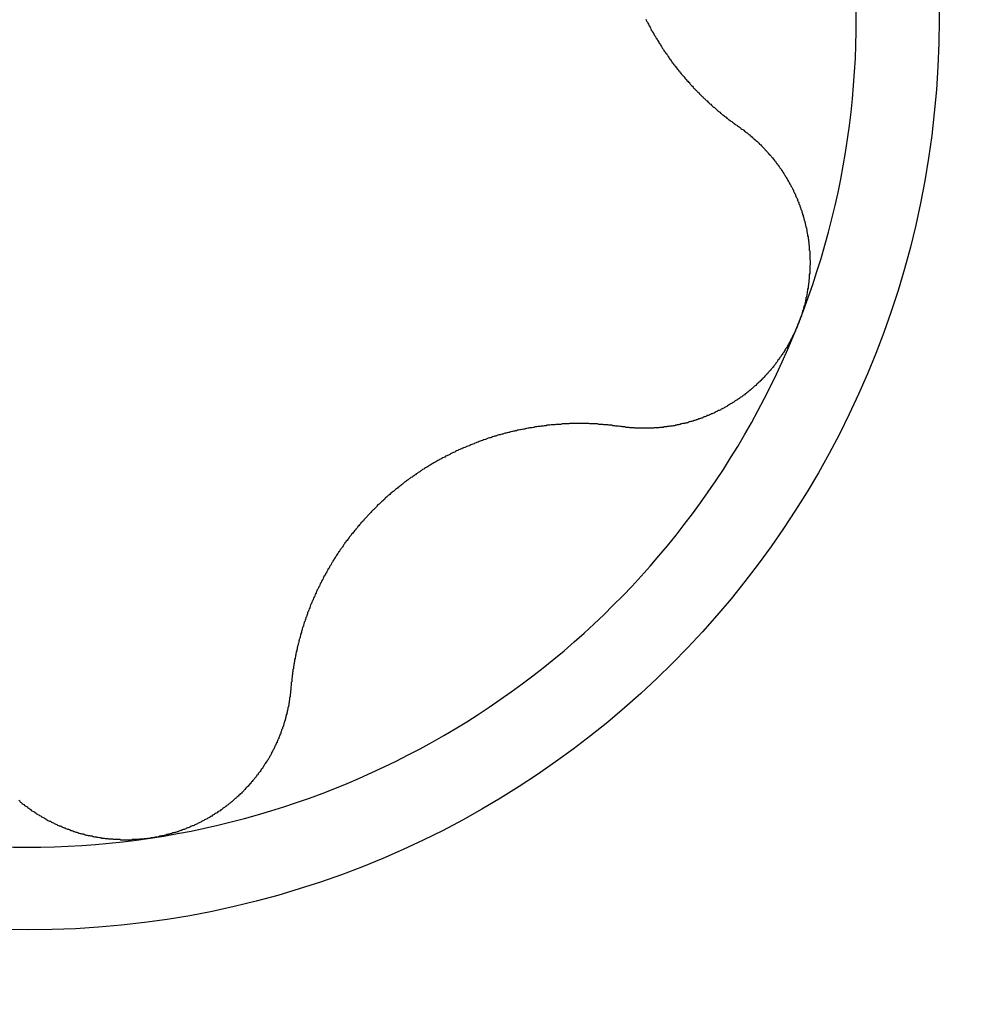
# Model space of a CAD drawing. Extents: x 1107 to 4046, y 937 to 3355.
# Tile 322 of 656: x 1458.19 to 1460.45, y 2567.36 to 2569.71. Entities that reach past the tile are written whole.
import ezdxf

# ---------------------------------------------------------------- set-up
doc = ezdxf.new("R2010")
doc.units = 0
doc.layers.add('KF_VIDA_L___C_RIGHT', color=7, linetype='CONTINUOUS')

# ---------------------------------------------------------------- blocks, each defined once
blk = doc.blocks.new('KF_VIDA_L___C_RIGHT')
at = {"layer": 'KF_VIDA_L___C_RIGHT'}
for points in [[(-127.027, 880.501, 0), (-127.026, 880.499, 0), (-127.025, 880.496, 0), (-127.023, 880.494, 0), (-127.022, 880.492, 0), (-127.021, 880.489, 0), (-127.02, 880.487, 0), (-127.019, 880.485, 0), (-127.017, 880.482, 0), (-127.016, 880.48, 0), (-127.015, 880.478, 0), (-127.014, 880.475, 0), (-127.012, 880.473, 0), (-127.011, 880.471, 0), (-127.01, 880.469, 0), (-127.008, 880.466, 0), (-127.007, 880.464, 0), (-127.006, 880.462, 0), (-127.004, 880.46, 0), (-127.003, 880.457, 0), (-127.002, 880.455, 0), (-127, 880.453, 0), (-126.999, 880.451, 0), (-126.998, 880.449, 0), (-126.996, 880.446, 0), (-126.995, 880.444, 0), (-126.994, 880.442, 0), (-126.992, 880.44, 0), (-126.991, 880.438, 0), (-126.99, 880.436, 0), (-126.988, 880.433, 0), (-126.987, 880.431, 0), (-126.985, 880.429, 0), (-126.984, 880.427, 0), (-126.983, 880.425, 0), (-126.981, 880.423, 0), (-126.98, 880.421, 0), (-126.978, 880.419, 0), (-126.977, 880.417, 0), (-126.975, 880.415, 0), (-126.974, 880.412, 0), (-126.972, 880.41, 0), (-126.971, 880.408, 0), (-126.97, 880.406, 0), (-126.968, 880.404, 0), (-126.967, 880.402, 0), (-126.965, 880.4, 0), (-126.964, 880.398, 0), (-126.962, 880.396, 0), (-126.961, 880.394, 0), (-126.959, 880.392, 0), (-126.958, 880.39, 0), (-126.956, 880.388, 0), (-126.955, 880.386, 0), (-126.953, 880.385, 0), (-126.952, 880.383, 0), (-126.95, 880.381, 0), (-126.949, 880.379, 0), (-126.947, 880.377, 0), (-126.946, 880.375, 0), (-126.944, 880.373, 0), (-126.943, 880.371, 0), (-126.941, 880.369, 0), (-126.939, 880.367, 0), (-126.938, 880.366, 0), (-126.936, 880.364, 0), (-126.935, 880.362, 0), (-126.933, 880.36, 0), (-126.932, 880.358, 0), (-126.93, 880.357, 0), (-126.929, 880.355, 0), (-126.927, 880.353, 0), (-126.925, 880.351, 0), (-126.924, 880.35, 0), (-126.922, 880.348, 0), (-126.921, 880.346, 0), (-126.919, 880.344, 0), (-126.918, 880.343, 0), (-126.916, 880.341, 0), (-126.914, 880.339, 0), (-126.913, 880.337, 0), (-126.911, 880.336, 0), (-126.91, 880.334, 0), (-126.908, 880.332, 0), (-126.906, 880.331, 0), (-126.905, 880.329, 0), (-126.903, 880.327, 0), (-126.901, 880.326, 0), (-126.9, 880.324, 0), (-126.898, 880.322, 0), (-126.896, 880.321, 0), (-126.895, 880.319, 0), (-126.893, 880.317, 0), (-126.891, 880.316, 0), (-126.89, 880.314, 0), (-126.888, 880.312, 0), (-126.886, 880.311, 0), (-126.884, 880.309, 0), (-126.883, 880.307, 0), (-126.881, 880.306, 0), (-126.879, 880.304, 0), (-126.877, 880.302, 0), (-126.876, 880.301, 0), (-126.874, 880.299, 0), (-126.872, 880.298, 0), (-126.87, 880.296, 0), (-126.869, 880.294, 0), (-126.867, 880.293, 0), (-126.865, 880.291, 0), (-126.863, 880.29, 0), (-126.861, 880.288, 0), (-126.86, 880.287, 0), (-126.858, 880.285, 0), (-126.856, 880.283, 0), (-126.854, 880.282, 0), (-126.852, 880.28, 0), (-126.85, 880.279, 0), (-126.849, 880.277, 0), (-126.847, 880.276, 0), (-126.845, 880.274, 0), (-126.843, 880.273, 0), (-126.841, 880.271, 0), (-126.839, 880.27, 0), (-126.837, 880.268, 0), (-126.835, 880.267, 0), (-126.834, 880.265, 0), (-126.832, 880.264, 0), (-126.83, 880.262, 0), (-126.828, 880.261, 0), (-126.826, 880.259, 0), (-126.824, 880.258, 0), (-126.822, 880.257, 0), (-126.82, 880.255, 0), (-126.818, 880.254, 0), (-126.816, 880.252, 0), (-126.814, 880.251, 0), (-126.812, 880.249, 0), (-126.81, 880.248, 0), (-126.808, 880.247, 0), (-126.806, 880.245, 0), (-126.804, 880.244, 0)], [(-126.804, 880.244, 0), (-126.803, 880.243, 0), (-126.801, 880.242, 0), (-126.8, 880.24, 0), (-126.798, 880.239, 0), (-126.796, 880.238, 0), (-126.795, 880.237, 0), (-126.793, 880.236, 0), (-126.792, 880.234, 0), (-126.79, 880.233, 0), (-126.789, 880.232, 0), (-126.787, 880.231, 0), (-126.785, 880.23, 0), (-126.784, 880.228, 0), (-126.782, 880.227, 0), (-126.781, 880.226, 0), (-126.779, 880.225, 0), (-126.778, 880.223, 0), (-126.776, 880.222, 0), (-126.775, 880.221, 0), (-126.773, 880.219, 0), (-126.772, 880.218, 0), (-126.77, 880.217, 0), (-126.769, 880.216, 0), (-126.767, 880.214, 0), (-126.766, 880.213, 0), (-126.764, 880.212, 0), (-126.763, 880.21, 0), (-126.761, 880.209, 0), (-126.76, 880.208, 0), (-126.758, 880.206, 0), (-126.757, 880.205, 0), (-126.756, 880.203, 0), (-126.754, 880.202, 0), (-126.753, 880.201, 0), (-126.751, 880.199, 0), (-126.75, 880.198, 0), (-126.748, 880.196, 0), (-126.747, 880.195, 0), (-126.746, 880.194, 0), (-126.744, 880.192, 0), (-126.743, 880.191, 0), (-126.742, 880.189, 0), (-126.74, 880.188, 0), (-126.739, 880.186, 0), (-126.738, 880.185, 0), (-126.736, 880.183, 0), (-126.735, 880.182, 0), (-126.734, 880.18, 0), (-126.732, 880.179, 0), (-126.731, 880.177, 0), (-126.73, 880.176, 0), (-126.728, 880.174, 0), (-126.727, 880.173, 0), (-126.726, 880.171, 0), (-126.725, 880.17, 0), (-126.723, 880.168, 0), (-126.722, 880.167, 0), (-126.721, 880.165, 0), (-126.72, 880.164, 0), (-126.718, 880.162, 0), (-126.717, 880.16, 0), (-126.716, 880.159, 0), (-126.715, 880.157, 0), (-126.714, 880.156, 0), (-126.712, 880.154, 0), (-126.711, 880.152, 0), (-126.71, 880.151, 0), (-126.709, 880.149, 0), (-126.708, 880.148, 0), (-126.707, 880.146, 0), (-126.705, 880.144, 0), (-126.704, 880.143, 0), (-126.703, 880.141, 0), (-126.702, 880.14, 0), (-126.701, 880.138, 0), (-126.7, 880.136, 0), (-126.699, 880.135, 0), (-126.698, 880.133, 0), (-126.697, 880.131, 0), (-126.696, 880.13, 0), (-126.695, 880.128, 0), (-126.694, 880.126, 0), (-126.693, 880.125, 0), (-126.692, 880.123, 0), (-126.691, 880.121, 0), (-126.69, 880.12, 0), (-126.689, 880.118, 0), (-126.688, 880.116, 0), (-126.687, 880.114, 0), (-126.686, 880.113, 0), (-126.685, 880.111, 0), (-126.684, 880.109, 0), (-126.683, 880.107, 0), (-126.682, 880.106, 0), (-126.681, 880.104, 0), (-126.68, 880.102, 0), (-126.679, 880.1, 0), (-126.678, 880.099, 0), (-126.677, 880.097, 0), (-126.676, 880.095, 0), (-126.675, 880.093, 0), (-126.675, 880.091, 0), (-126.674, 880.089, 0), (-126.673, 880.088, 0), (-126.672, 880.086, 0), (-126.671, 880.084, 0), (-126.67, 880.082, 0), (-126.67, 880.08, 0), (-126.669, 880.078, 0), (-126.668, 880.076, 0), (-126.667, 880.075, 0), (-126.666, 880.073, 0), (-126.665, 880.071, 0), (-126.665, 880.069, 0), (-126.664, 880.067, 0), (-126.663, 880.065, 0), (-126.662, 880.063, 0), (-126.662, 880.061, 0), (-126.661, 880.059, 0), (-126.66, 880.057, 0), (-126.66, 880.055, 0), (-126.659, 880.053, 0), (-126.658, 880.051, 0), (-126.657, 880.049, 0), (-126.657, 880.047, 0), (-126.656, 880.045, 0), (-126.655, 880.043, 0), (-126.655, 880.041, 0), (-126.654, 880.039, 0), (-126.653, 880.037, 0), (-126.653, 880.035, 0), (-126.652, 880.033, 0), (-126.652, 880.031, 0), (-126.651, 880.029, 0), (-126.65, 880.027, 0), (-126.65, 880.025, 0), (-126.649, 880.023, 0), (-126.649, 880.021, 0), (-126.648, 880.019, 0), (-126.648, 880.017, 0), (-126.647, 880.015, 0), (-126.647, 880.013, 0), (-126.646, 880.011, 0), (-126.646, 880.009, 0), (-126.645, 880.007, 0), (-126.645, 880.005, 0), (-126.644, 880.003, 0), (-126.644, 880.001, 0), (-126.643, 879.999, 0), (-126.643, 879.996, 0), (-126.643, 879.994, 0), (-126.642, 879.992, 0), (-126.642, 879.99, 0), (-126.641, 879.988, 0), (-126.641, 879.986, 0), (-126.641, 879.984, 0), (-126.64, 879.982, 0), (-126.64, 879.98, 0), (-126.64, 879.978, 0), (-126.639, 879.975, 0), (-126.639, 879.973, 0), (-126.639, 879.971, 0), (-126.638, 879.969, 0), (-126.638, 879.967, 0), (-126.638, 879.965, 0), (-126.638, 879.963, 0), (-126.637, 879.961, 0), (-126.637, 879.958, 0), (-126.637, 879.956, 0), (-126.637, 879.954, 0), (-126.637, 879.952, 0), (-126.637, 879.95, 0), (-126.636, 879.948, 0), (-126.636, 879.946, 0), (-126.636, 879.943, 0), (-126.636, 879.941, 0), (-126.636, 879.939, 0), (-126.636, 879.937, 0), (-126.636, 879.935, 0), (-126.636, 879.933, 0), (-126.636, 879.93, 0), (-126.636, 879.928, 0), (-126.635, 879.926, 0), (-126.635, 879.924, 0), (-126.635, 879.922, 0), (-126.635, 879.92, 0), (-126.635, 879.917, 0), (-126.635, 879.915, 0), (-126.636, 879.913, 0), (-126.636, 879.911, 0), (-126.636, 879.909, 0), (-126.636, 879.907, 0), (-126.636, 879.904, 0), (-126.636, 879.902, 0), (-126.636, 879.9, 0), (-126.636, 879.898, 0), (-126.636, 879.896, 0), (-126.636, 879.894, 0), (-126.637, 879.892, 0), (-126.637, 879.889, 0), (-126.637, 879.887, 0), (-126.637, 879.885, 0), (-126.637, 879.883, 0), (-126.637, 879.881, 0), (-126.638, 879.879, 0), (-126.638, 879.876, 0), (-126.638, 879.874, 0), (-126.638, 879.872, 0), (-126.639, 879.87, 0), (-126.639, 879.868, 0), (-126.639, 879.866, 0), (-126.64, 879.864, 0), (-126.64, 879.861, 0), (-126.64, 879.859, 0), (-126.641, 879.857, 0), (-126.641, 879.855, 0), (-126.641, 879.853, 0), (-126.642, 879.851, 0), (-126.642, 879.849, 0), (-126.642, 879.847, 0), (-126.643, 879.844, 0), (-126.643, 879.842, 0), (-126.644, 879.84, 0), (-126.644, 879.838, 0), (-126.645, 879.836, 0), (-126.645, 879.834, 0), (-126.645, 879.832, 0), (-126.646, 879.83, 0), (-126.646, 879.828, 0), (-126.647, 879.825, 0), (-126.647, 879.823, 0), (-126.648, 879.821, 0), (-126.648, 879.819, 0), (-126.649, 879.817, 0), (-126.65, 879.815, 0), (-126.65, 879.813, 0), (-126.651, 879.811, 0), (-126.651, 879.809, 0), (-126.652, 879.807, 0), (-126.653, 879.805, 0), (-126.653, 879.803, 0), (-126.654, 879.801, 0), (-126.654, 879.799, 0), (-126.655, 879.797, 0), (-126.656, 879.795, 0), (-126.656, 879.793, 0), (-126.657, 879.791, 0), (-126.658, 879.789, 0), (-126.659, 879.787, 0), (-126.659, 879.785, 0), (-126.66, 879.783, 0), (-126.661, 879.781, 0), (-126.661, 879.779, 0), (-126.662, 879.777, 0), (-126.663, 879.775, 0)], [(-126.663, 879.775, 0), (-126.664, 879.773, 0), (-126.665, 879.771, 0), (-126.665, 879.769, 0), (-126.666, 879.767, 0), (-126.667, 879.765, 0), (-126.668, 879.763, 0), (-126.669, 879.761, 0), (-126.67, 879.759, 0), (-126.67, 879.757, 0), (-126.671, 879.755, 0), (-126.672, 879.753, 0), (-126.673, 879.751, 0), (-126.674, 879.75, 0), (-126.675, 879.748, 0), (-126.676, 879.746, 0), (-126.677, 879.744, 0), (-126.678, 879.742, 0), (-126.679, 879.74, 0), (-126.68, 879.738, 0), (-126.681, 879.736, 0), (-126.682, 879.734, 0), (-126.683, 879.732, 0), (-126.684, 879.73, 0), (-126.685, 879.729, 0), (-126.686, 879.727, 0), (-126.687, 879.725, 0), (-126.688, 879.723, 0), (-126.689, 879.721, 0), (-126.69, 879.719, 0), (-126.691, 879.717, 0), (-126.692, 879.716, 0), (-126.694, 879.714, 0), (-126.695, 879.712, 0), (-126.696, 879.71, 0), (-126.697, 879.708, 0), (-126.698, 879.706, 0), (-126.699, 879.705, 0), (-126.7, 879.703, 0), (-126.702, 879.701, 0), (-126.703, 879.699, 0), (-126.704, 879.697, 0), (-126.705, 879.696, 0), (-126.707, 879.694, 0), (-126.708, 879.692, 0), (-126.709, 879.69, 0), (-126.71, 879.689, 0), (-126.712, 879.687, 0), (-126.713, 879.685, 0), (-126.714, 879.683, 0), (-126.715, 879.682, 0), (-126.717, 879.68, 0), (-126.718, 879.678, 0), (-126.719, 879.676, 0), (-126.721, 879.675, 0), (-126.722, 879.673, 0), (-126.723, 879.671, 0), (-126.725, 879.67, 0), (-126.726, 879.668, 0), (-126.728, 879.666, 0), (-126.729, 879.665, 0), (-126.73, 879.663, 0), (-126.732, 879.661, 0), (-126.733, 879.66, 0), (-126.735, 879.658, 0), (-126.736, 879.657, 0), (-126.737, 879.655, 0), (-126.739, 879.653, 0), (-126.74, 879.652, 0), (-126.742, 879.65, 0), (-126.743, 879.649, 0), (-126.745, 879.647, 0), (-126.746, 879.645, 0), (-126.748, 879.644, 0), (-126.749, 879.642, 0), (-126.751, 879.641, 0), (-126.752, 879.639, 0), (-126.754, 879.638, 0), (-126.755, 879.636, 0), (-126.757, 879.635, 0), (-126.759, 879.633, 0), (-126.76, 879.632, 0), (-126.762, 879.63, 0), (-126.763, 879.629, 0), (-126.765, 879.627, 0), (-126.766, 879.626, 0), (-126.768, 879.625, 0), (-126.77, 879.623, 0), (-126.771, 879.622, 0), (-126.773, 879.62, 0), (-126.775, 879.619, 0), (-126.776, 879.617, 0), (-126.778, 879.616, 0), (-126.779, 879.615, 0), (-126.781, 879.613, 0), (-126.783, 879.612, 0), (-126.784, 879.611, 0), (-126.786, 879.609, 0), (-126.788, 879.608, 0), (-126.79, 879.607, 0), (-126.791, 879.605, 0), (-126.793, 879.604, 0), (-126.795, 879.603, 0), (-126.796, 879.602, 0), (-126.798, 879.6, 0), (-126.8, 879.599, 0), (-126.802, 879.598, 0), (-126.803, 879.597, 0), (-126.805, 879.595, 0), (-126.807, 879.594, 0), (-126.809, 879.593, 0), (-126.81, 879.592, 0), (-126.812, 879.591, 0), (-126.814, 879.59, 0), (-126.816, 879.588, 0), (-126.817, 879.587, 0), (-126.819, 879.586, 0), (-126.821, 879.585, 0), (-126.823, 879.584, 0), (-126.825, 879.583, 0), (-126.826, 879.582, 0), (-126.828, 879.581, 0), (-126.83, 879.58, 0), (-126.832, 879.578, 0), (-126.834, 879.577, 0), (-126.836, 879.576, 0), (-126.837, 879.575, 0), (-126.839, 879.574, 0), (-126.841, 879.573, 0), (-126.843, 879.572, 0), (-126.845, 879.571, 0), (-126.847, 879.57, 0), (-126.848, 879.569, 0), (-126.85, 879.568, 0), (-126.852, 879.567, 0), (-126.854, 879.567, 0), (-126.856, 879.566, 0), (-126.858, 879.565, 0), (-126.86, 879.564, 0), (-126.861, 879.563, 0), (-126.863, 879.562, 0), (-126.865, 879.561, 0), (-126.867, 879.56, 0), (-126.869, 879.559, 0), (-126.871, 879.559, 0), (-126.873, 879.558, 0), (-126.875, 879.557, 0), (-126.876, 879.556, 0), (-126.878, 879.555, 0), (-126.88, 879.555, 0), (-126.882, 879.554, 0), (-126.884, 879.553, 0), (-126.886, 879.552, 0), (-126.888, 879.552, 0), (-126.89, 879.551, 0), (-126.891, 879.55, 0), (-126.893, 879.549, 0), (-126.895, 879.549, 0), (-126.897, 879.548, 0), (-126.899, 879.547, 0), (-126.901, 879.547, 0), (-126.903, 879.546, 0), (-126.905, 879.545, 0), (-126.907, 879.545, 0), (-126.908, 879.544, 0), (-126.91, 879.543, 0), (-126.912, 879.543, 0), (-126.914, 879.542, 0), (-126.916, 879.542, 0), (-126.918, 879.541, 0), (-126.92, 879.541, 0), (-126.922, 879.54, 0), (-126.924, 879.54, 0), (-126.925, 879.539, 0), (-126.927, 879.538, 0), (-126.929, 879.538, 0), (-126.931, 879.537, 0), (-126.933, 879.537, 0), (-126.935, 879.536, 0), (-126.937, 879.536, 0), (-126.939, 879.536, 0), (-126.941, 879.535, 0), (-126.943, 879.535, 0), (-126.945, 879.534, 0), (-126.947, 879.534, 0), (-126.948, 879.533, 0), (-126.95, 879.533, 0), (-126.952, 879.533, 0), (-126.954, 879.532, 0), (-126.956, 879.532, 0), (-126.958, 879.531, 0), (-126.96, 879.531, 0), (-126.962, 879.531, 0), (-126.964, 879.53, 0), (-126.966, 879.53, 0), (-126.968, 879.53, 0), (-126.97, 879.53, 0), (-126.972, 879.529, 0), (-126.974, 879.529, 0), (-126.976, 879.529, 0), (-126.978, 879.528, 0), (-126.98, 879.528, 0), (-126.982, 879.528, 0), (-126.984, 879.528, 0), (-126.986, 879.527, 0), (-126.988, 879.527, 0), (-126.99, 879.527, 0), (-126.992, 879.527, 0), (-126.994, 879.527, 0), (-126.996, 879.526, 0), (-126.998, 879.526, 0), (-127, 879.526, 0), (-127.002, 879.526, 0), (-127.003, 879.526, 0), (-127.005, 879.526, 0), (-127.007, 879.526, 0), (-127.009, 879.525, 0), (-127.011, 879.525, 0), (-127.013, 879.525, 0), (-127.015, 879.525, 0), (-127.017, 879.525, 0), (-127.019, 879.525, 0), (-127.021, 879.525, 0), (-127.023, 879.525, 0), (-127.025, 879.525, 0), (-127.027, 879.525, 0), (-127.029, 879.525, 0), (-127.031, 879.525, 0), (-127.033, 879.525, 0), (-127.035, 879.525, 0), (-127.037, 879.525, 0), (-127.039, 879.525, 0), (-127.041, 879.525, 0), (-127.043, 879.525, 0), (-127.045, 879.525, 0), (-127.047, 879.525, 0), (-127.049, 879.525, 0), (-127.051, 879.525, 0), (-127.053, 879.525, 0), (-127.055, 879.526, 0), (-127.057, 879.526, 0), (-127.059, 879.526, 0), (-127.061, 879.526, 0), (-127.063, 879.526, 0), (-127.065, 879.526, 0), (-127.067, 879.527, 0), (-127.069, 879.527, 0), (-127.071, 879.527, 0), (-127.073, 879.527, 0), (-127.075, 879.527, 0), (-127.077, 879.528, 0), (-127.079, 879.528, 0), (-127.081, 879.528, 0), (-127.083, 879.528, 0), (-127.085, 879.529, 0), (-127.087, 879.529, 0)], [(-127.087, 879.529, 0), (-127.089, 879.529, 0), (-127.092, 879.53, 0), (-127.094, 879.53, 0), (-127.096, 879.53, 0), (-127.099, 879.53, 0), (-127.101, 879.531, 0), (-127.103, 879.531, 0), (-127.106, 879.531, 0), (-127.108, 879.532, 0), (-127.111, 879.532, 0), (-127.113, 879.532, 0), (-127.115, 879.532, 0), (-127.118, 879.533, 0), (-127.12, 879.533, 0), (-127.123, 879.533, 0), (-127.125, 879.533, 0), (-127.127, 879.533, 0), (-127.13, 879.534, 0), (-127.132, 879.534, 0), (-127.135, 879.534, 0), (-127.137, 879.534, 0), (-127.139, 879.534, 0), (-127.142, 879.535, 0), (-127.144, 879.535, 0), (-127.147, 879.535, 0), (-127.149, 879.535, 0), (-127.151, 879.535, 0), (-127.154, 879.535, 0), (-127.156, 879.535, 0), (-127.159, 879.535, 0), (-127.161, 879.535, 0), (-127.163, 879.536, 0), (-127.166, 879.536, 0), (-127.168, 879.536, 0), (-127.171, 879.536, 0), (-127.173, 879.536, 0), (-127.175, 879.536, 0), (-127.178, 879.536, 0), (-127.18, 879.536, 0), (-127.183, 879.536, 0), (-127.185, 879.536, 0), (-127.187, 879.536, 0), (-127.19, 879.536, 0), (-127.192, 879.536, 0), (-127.194, 879.536, 0), (-127.197, 879.536, 0), (-127.199, 879.536, 0), (-127.202, 879.536, 0), (-127.204, 879.536, 0), (-127.206, 879.536, 0), (-127.209, 879.536, 0), (-127.211, 879.535, 0), (-127.213, 879.535, 0), (-127.216, 879.535, 0), (-127.218, 879.535, 0), (-127.22, 879.535, 0), (-127.223, 879.535, 0), (-127.225, 879.535, 0), (-127.227, 879.535, 0), (-127.23, 879.534, 0), (-127.232, 879.534, 0), (-127.235, 879.534, 0), (-127.237, 879.534, 0), (-127.239, 879.534, 0), (-127.242, 879.534, 0), (-127.244, 879.533, 0), (-127.246, 879.533, 0), (-127.249, 879.533, 0), (-127.251, 879.533, 0), (-127.253, 879.533, 0), (-127.256, 879.532, 0), (-127.258, 879.532, 0), (-127.26, 879.532, 0), (-127.263, 879.532, 0), (-127.265, 879.531, 0), (-127.267, 879.531, 0), (-127.27, 879.531, 0), (-127.272, 879.53, 0), (-127.275, 879.53, 0), (-127.277, 879.53, 0), (-127.279, 879.529, 0), (-127.282, 879.529, 0), (-127.284, 879.529, 0), (-127.287, 879.528, 0), (-127.289, 879.528, 0), (-127.291, 879.528, 0), (-127.294, 879.527, 0), (-127.296, 879.527, 0), (-127.299, 879.526, 0), (-127.301, 879.526, 0), (-127.304, 879.526, 0), (-127.306, 879.525, 0), (-127.308, 879.525, 0), (-127.311, 879.524, 0), (-127.313, 879.524, 0), (-127.316, 879.523, 0), (-127.318, 879.523, 0), (-127.321, 879.522, 0), (-127.323, 879.522, 0), (-127.326, 879.521, 0), (-127.328, 879.521, 0), (-127.331, 879.52, 0), (-127.333, 879.52, 0), (-127.336, 879.519, 0), (-127.338, 879.519, 0), (-127.34, 879.518, 0), (-127.343, 879.518, 0), (-127.345, 879.517, 0), (-127.348, 879.516, 0), (-127.35, 879.516, 0), (-127.353, 879.515, 0), (-127.355, 879.515, 0), (-127.358, 879.514, 0), (-127.36, 879.513, 0), (-127.363, 879.513, 0), (-127.365, 879.512, 0), (-127.368, 879.511, 0), (-127.37, 879.511, 0), (-127.373, 879.51, 0), (-127.375, 879.509, 0), (-127.378, 879.509, 0), (-127.38, 879.508, 0), (-127.383, 879.507, 0), (-127.385, 879.506, 0), (-127.388, 879.506, 0), (-127.39, 879.505, 0), (-127.393, 879.504, 0), (-127.395, 879.503, 0), (-127.398, 879.502, 0), (-127.4, 879.502, 0), (-127.403, 879.501, 0), (-127.405, 879.5, 0), (-127.408, 879.499, 0), (-127.41, 879.498, 0), (-127.413, 879.497, 0), (-127.415, 879.497, 0), (-127.417, 879.496, 0), (-127.42, 879.495, 0), (-127.422, 879.494, 0), (-127.425, 879.493, 0), (-127.427, 879.492, 0), (-127.43, 879.491, 0), (-127.432, 879.49, 0), (-127.435, 879.489, 0), (-127.437, 879.488, 0), (-127.44, 879.487, 0), (-127.442, 879.486, 0), (-127.445, 879.485, 0), (-127.447, 879.484, 0), (-127.449, 879.483, 0), (-127.452, 879.482, 0), (-127.454, 879.481, 0), (-127.457, 879.48, 0), (-127.459, 879.479, 0), (-127.462, 879.478, 0), (-127.464, 879.477, 0), (-127.466, 879.476, 0), (-127.469, 879.475, 0), (-127.471, 879.474, 0), (-127.474, 879.473, 0), (-127.476, 879.472, 0), (-127.479, 879.471, 0), (-127.481, 879.469, 0), (-127.483, 879.468, 0), (-127.486, 879.467, 0), (-127.488, 879.466, 0), (-127.49, 879.465, 0), (-127.493, 879.464, 0), (-127.495, 879.462, 0), (-127.498, 879.461, 0), (-127.5, 879.46, 0), (-127.502, 879.459, 0), (-127.505, 879.458, 0), (-127.507, 879.456, 0), (-127.509, 879.455, 0), (-127.512, 879.454, 0), (-127.514, 879.453, 0), (-127.516, 879.451, 0), (-127.519, 879.45, 0), (-127.521, 879.449, 0), (-127.523, 879.448, 0), (-127.526, 879.446, 0), (-127.528, 879.445, 0), (-127.53, 879.444, 0), (-127.533, 879.442, 0), (-127.535, 879.441, 0), (-127.537, 879.44, 0), (-127.539, 879.438, 0), (-127.542, 879.437, 0), (-127.544, 879.436, 0), (-127.546, 879.434, 0), (-127.548, 879.433, 0), (-127.551, 879.431, 0), (-127.553, 879.43, 0), (-127.555, 879.429, 0), (-127.557, 879.427, 0), (-127.56, 879.426, 0), (-127.562, 879.424, 0), (-127.564, 879.423, 0), (-127.566, 879.421, 0), (-127.568, 879.42, 0), (-127.57, 879.419, 0), (-127.573, 879.417, 0), (-127.575, 879.416, 0), (-127.577, 879.414, 0), (-127.579, 879.413, 0), (-127.581, 879.411, 0), (-127.583, 879.41, 0), (-127.585, 879.408, 0), (-127.588, 879.407, 0), (-127.59, 879.405, 0), (-127.592, 879.404, 0), (-127.594, 879.402, 0), (-127.596, 879.401, 0), (-127.598, 879.399, 0), (-127.6, 879.398, 0), (-127.602, 879.396, 0), (-127.604, 879.395, 0), (-127.606, 879.393, 0), (-127.608, 879.391, 0), (-127.61, 879.39, 0), (-127.612, 879.388, 0), (-127.614, 879.387, 0), (-127.616, 879.385, 0), (-127.618, 879.384, 0), (-127.62, 879.382, 0), (-127.622, 879.38, 0), (-127.624, 879.379, 0), (-127.626, 879.377, 0), (-127.628, 879.375, 0), (-127.63, 879.374, 0), (-127.632, 879.372, 0), (-127.634, 879.371, 0), (-127.636, 879.369, 0), (-127.638, 879.367, 0), (-127.64, 879.365, 0), (-127.642, 879.364, 0), (-127.644, 879.362, 0), (-127.646, 879.36, 0), (-127.648, 879.359, 0), (-127.65, 879.357, 0), (-127.651, 879.355, 0), (-127.653, 879.353, 0), (-127.655, 879.352, 0), (-127.657, 879.35, 0), (-127.659, 879.348, 0), (-127.661, 879.346, 0), (-127.663, 879.344, 0), (-127.665, 879.343, 0), (-127.667, 879.341, 0), (-127.669, 879.339, 0), (-127.67, 879.337, 0), (-127.672, 879.335, 0), (-127.674, 879.333, 0), (-127.676, 879.331, 0), (-127.678, 879.33, 0), (-127.68, 879.328, 0), (-127.682, 879.326, 0), (-127.683, 879.324, 0), (-127.685, 879.322, 0), (-127.687, 879.32, 0), (-127.689, 879.318, 0), (-127.691, 879.316, 0), (-127.692, 879.314, 0), (-127.694, 879.312, 0), (-127.696, 879.31, 0), (-127.698, 879.308, 0), (-127.7, 879.306, 0), (-127.701, 879.304, 0), (-127.703, 879.302, 0), (-127.705, 879.301, 0), (-127.707, 879.299, 0), (-127.708, 879.297, 0), (-127.71, 879.294, 0), (-127.712, 879.292, 0), (-127.714, 879.29, 0), (-127.715, 879.288, 0), (-127.717, 879.286, 0), (-127.719, 879.284, 0), (-127.72, 879.282, 0), (-127.722, 879.28, 0), (-127.724, 879.278, 0), (-127.725, 879.276, 0), (-127.727, 879.274, 0), (-127.729, 879.272, 0), (-127.73, 879.27, 0), (-127.732, 879.268, 0), (-127.734, 879.266, 0), (-127.735, 879.264, 0), (-127.737, 879.261, 0), (-127.738, 879.259, 0), (-127.74, 879.257, 0), (-127.742, 879.255, 0), (-127.743, 879.253, 0), (-127.745, 879.251, 0), (-127.746, 879.249, 0), (-127.748, 879.247, 0), (-127.749, 879.244, 0), (-127.751, 879.242, 0), (-127.752, 879.24, 0), (-127.754, 879.238, 0), (-127.755, 879.236, 0), (-127.757, 879.234, 0), (-127.758, 879.231, 0), (-127.76, 879.229, 0), (-127.761, 879.227, 0), (-127.763, 879.225, 0), (-127.764, 879.223, 0), (-127.766, 879.22, 0), (-127.767, 879.218, 0), (-127.768, 879.216, 0), (-127.77, 879.214, 0), (-127.771, 879.212, 0), (-127.773, 879.209, 0), (-127.774, 879.207, 0), (-127.775, 879.205, 0), (-127.777, 879.203, 0), (-127.778, 879.2, 0), (-127.779, 879.198, 0), (-127.781, 879.196, 0), (-127.782, 879.194, 0), (-127.783, 879.191, 0), (-127.785, 879.189, 0), (-127.786, 879.187, 0), (-127.787, 879.185, 0), (-127.788, 879.182, 0), (-127.79, 879.18, 0), (-127.791, 879.178, 0), (-127.792, 879.176, 0), (-127.793, 879.173, 0), (-127.795, 879.171, 0), (-127.796, 879.169, 0), (-127.797, 879.167, 0), (-127.798, 879.164, 0), (-127.799, 879.162, 0), (-127.801, 879.16, 0), (-127.802, 879.157, 0), (-127.803, 879.155, 0), (-127.804, 879.153, 0), (-127.805, 879.151, 0), (-127.806, 879.148, 0), (-127.807, 879.146, 0), (-127.808, 879.144, 0), (-127.81, 879.141, 0), (-127.811, 879.139, 0), (-127.812, 879.137, 0), (-127.813, 879.135, 0), (-127.814, 879.132, 0), (-127.815, 879.13, 0), (-127.816, 879.128, 0), (-127.817, 879.125, 0), (-127.818, 879.123, 0), (-127.819, 879.121, 0), (-127.82, 879.119, 0), (-127.821, 879.116, 0), (-127.822, 879.114, 0), (-127.823, 879.112, 0), (-127.824, 879.109, 0), (-127.825, 879.107, 0), (-127.826, 879.105, 0), (-127.827, 879.103, 0), (-127.828, 879.1, 0), (-127.828, 879.098, 0), (-127.829, 879.096, 0), (-127.83, 879.094, 0), (-127.831, 879.091, 0), (-127.832, 879.089, 0), (-127.833, 879.087, 0), (-127.834, 879.085, 0), (-127.834, 879.082, 0), (-127.835, 879.08, 0), (-127.836, 879.078, 0), (-127.837, 879.075, 0), (-127.838, 879.073, 0), (-127.838, 879.071, 0), (-127.839, 879.069, 0), (-127.84, 879.067, 0), (-127.841, 879.064, 0), (-127.842, 879.062, 0), (-127.842, 879.06, 0), (-127.843, 879.058, 0), (-127.844, 879.055, 0), (-127.844, 879.053, 0), (-127.845, 879.051, 0), (-127.846, 879.049, 0), (-127.847, 879.046, 0), (-127.847, 879.044, 0), (-127.848, 879.042, 0), (-127.849, 879.04, 0), (-127.849, 879.037, 0), (-127.85, 879.035, 0), (-127.85, 879.033, 0), (-127.851, 879.031, 0), (-127.852, 879.028, 0), (-127.852, 879.026, 0), (-127.853, 879.024, 0), (-127.854, 879.021, 0), (-127.854, 879.019, 0), (-127.855, 879.017, 0), (-127.855, 879.015, 0), (-127.856, 879.012, 0), (-127.857, 879.01, 0), (-127.857, 879.008, 0), (-127.858, 879.005, 0), (-127.858, 879.003, 0), (-127.859, 879.001, 0), (-127.859, 878.998, 0), (-127.86, 878.996, 0), (-127.86, 878.994, 0), (-127.861, 878.991, 0), (-127.861, 878.989, 0), (-127.862, 878.987, 0), (-127.862, 878.984, 0), (-127.863, 878.982, 0), (-127.863, 878.98, 0), (-127.864, 878.977, 0), (-127.864, 878.975, 0), (-127.865, 878.973, 0), (-127.865, 878.97, 0), (-127.865, 878.968, 0), (-127.866, 878.966, 0), (-127.866, 878.963, 0), (-127.867, 878.961, 0), (-127.867, 878.958, 0), (-127.868, 878.956, 0), (-127.868, 878.954, 0), (-127.868, 878.951, 0), (-127.869, 878.949, 0), (-127.869, 878.947, 0), (-127.869, 878.944, 0), (-127.87, 878.942, 0), (-127.87, 878.939, 0), (-127.87, 878.937, 0), (-127.871, 878.935, 0), (-127.871, 878.932, 0), (-127.871, 878.93, 0), (-127.872, 878.928, 0), (-127.872, 878.925, 0), (-127.872, 878.923, 0), (-127.872, 878.92, 0), (-127.873, 878.918, 0), (-127.873, 878.916, 0), (-127.873, 878.913, 0), (-127.873, 878.911, 0), (-127.874, 878.908, 0), (-127.874, 878.906, 0), (-127.874, 878.904, 0)], [(-127.874, 878.904, 0), (-127.874, 878.902, 0), (-127.874, 878.9, 0), (-127.875, 878.898, 0), (-127.875, 878.896, 0), (-127.875, 878.894, 0), (-127.875, 878.892, 0), (-127.876, 878.89, 0), (-127.876, 878.888, 0), (-127.876, 878.886, 0), (-127.876, 878.884, 0), (-127.877, 878.882, 0), (-127.877, 878.88, 0), (-127.877, 878.878, 0), (-127.877, 878.876, 0), (-127.878, 878.874, 0), (-127.878, 878.872, 0), (-127.878, 878.87, 0), (-127.879, 878.868, 0), (-127.879, 878.866, 0), (-127.879, 878.864, 0), (-127.88, 878.862, 0), (-127.88, 878.86, 0), (-127.881, 878.858, 0), (-127.881, 878.856, 0), (-127.881, 878.854, 0), (-127.882, 878.853, 0), (-127.882, 878.851, 0), (-127.883, 878.849, 0), (-127.883, 878.847, 0), (-127.884, 878.845, 0), (-127.884, 878.843, 0), (-127.885, 878.841, 0), (-127.885, 878.839, 0), (-127.886, 878.837, 0), (-127.886, 878.835, 0), (-127.887, 878.833, 0), (-127.887, 878.831, 0), (-127.888, 878.829, 0), (-127.888, 878.827, 0), (-127.889, 878.826, 0), (-127.889, 878.824, 0), (-127.89, 878.822, 0), (-127.891, 878.82, 0), (-127.891, 878.818, 0), (-127.892, 878.816, 0), (-127.892, 878.814, 0), (-127.893, 878.812, 0), (-127.894, 878.81, 0), (-127.894, 878.809, 0), (-127.895, 878.807, 0), (-127.896, 878.805, 0), (-127.896, 878.803, 0), (-127.897, 878.801, 0), (-127.898, 878.799, 0), (-127.898, 878.797, 0), (-127.899, 878.795, 0), (-127.9, 878.794, 0), (-127.9, 878.792, 0), (-127.901, 878.79, 0), (-127.902, 878.788, 0), (-127.903, 878.786, 0), (-127.903, 878.784, 0), (-127.904, 878.783, 0), (-127.905, 878.781, 0), (-127.906, 878.779, 0), (-127.907, 878.777, 0), (-127.907, 878.775, 0), (-127.908, 878.774, 0), (-127.909, 878.772, 0), (-127.91, 878.77, 0), (-127.911, 878.768, 0), (-127.912, 878.766, 0), (-127.912, 878.765, 0), (-127.913, 878.763, 0), (-127.914, 878.761, 0), (-127.915, 878.759, 0), (-127.916, 878.757, 0), (-127.917, 878.756, 0), (-127.918, 878.754, 0), (-127.919, 878.752, 0), (-127.92, 878.751, 0), (-127.92, 878.749, 0), (-127.921, 878.747, 0), (-127.922, 878.745, 0), (-127.923, 878.744, 0), (-127.924, 878.742, 0), (-127.925, 878.74, 0), (-127.926, 878.738, 0), (-127.927, 878.737, 0), (-127.928, 878.735, 0), (-127.929, 878.733, 0), (-127.93, 878.732, 0), (-127.931, 878.73, 0), (-127.932, 878.728, 0), (-127.934, 878.727, 0), (-127.935, 878.725, 0), (-127.936, 878.723, 0), (-127.937, 878.722, 0), (-127.938, 878.72, 0), (-127.939, 878.718, 0), (-127.94, 878.716, 0), (-127.941, 878.715, 0), (-127.942, 878.713, 0), (-127.944, 878.711, 0), (-127.945, 878.71, 0), (-127.946, 878.708, 0), (-127.947, 878.706, 0), (-127.948, 878.705, 0), (-127.95, 878.703, 0), (-127.951, 878.702, 0), (-127.952, 878.7, 0), (-127.953, 878.698, 0), (-127.955, 878.697, 0), (-127.956, 878.695, 0), (-127.957, 878.693, 0), (-127.958, 878.692, 0), (-127.96, 878.69, 0), (-127.961, 878.689, 0), (-127.962, 878.687, 0), (-127.964, 878.685, 0), (-127.965, 878.684, 0), (-127.966, 878.682, 0), (-127.968, 878.681, 0), (-127.969, 878.679, 0), (-127.97, 878.677, 0), (-127.972, 878.676, 0), (-127.973, 878.674, 0), (-127.974, 878.673, 0), (-127.976, 878.671, 0), (-127.977, 878.67, 0), (-127.979, 878.668, 0), (-127.98, 878.667, 0), (-127.982, 878.665, 0), (-127.983, 878.663, 0), (-127.985, 878.662, 0), (-127.986, 878.66, 0), (-127.987, 878.659, 0), (-127.989, 878.657, 0), (-127.99, 878.656, 0), (-127.992, 878.654, 0), (-127.993, 878.653, 0), (-127.995, 878.652, 0), (-127.997, 878.65, 0), (-127.998, 878.649, 0), (-128, 878.647, 0), (-128.001, 878.646, 0), (-128.003, 878.644, 0), (-128.004, 878.643, 0), (-128.006, 878.641, 0), (-128.008, 878.64, 0), (-128.009, 878.639, 0), (-128.011, 878.637, 0), (-128.012, 878.636, 0), (-128.014, 878.634, 0), (-128.016, 878.633, 0), (-128.017, 878.632, 0), (-128.019, 878.63, 0), (-128.021, 878.629, 0), (-128.022, 878.628, 0), (-128.024, 878.626, 0), (-128.026, 878.625, 0), (-128.027, 878.624, 0), (-128.029, 878.622, 0), (-128.031, 878.621, 0), (-128.032, 878.62, 0), (-128.034, 878.619, 0), (-128.036, 878.617, 0), (-128.038, 878.616, 0), (-128.039, 878.615, 0), (-128.041, 878.614, 0), (-128.043, 878.612, 0), (-128.045, 878.611, 0), (-128.047, 878.61, 0), (-128.048, 878.609, 0), (-128.05, 878.607, 0), (-128.052, 878.606, 0), (-128.054, 878.605, 0), (-128.056, 878.604, 0), (-128.057, 878.603, 0), (-128.059, 878.602, 0), (-128.061, 878.601, 0), (-128.063, 878.599, 0), (-128.065, 878.598, 0), (-128.067, 878.597, 0), (-128.068, 878.596, 0), (-128.07, 878.595, 0), (-128.072, 878.594, 0), (-128.074, 878.593, 0), (-128.076, 878.592, 0), (-128.078, 878.591, 0), (-128.08, 878.59, 0), (-128.082, 878.589, 0), (-128.084, 878.588, 0), (-128.086, 878.587, 0), (-128.087, 878.586, 0), (-128.089, 878.585, 0), (-128.091, 878.584, 0), (-128.093, 878.583, 0), (-128.095, 878.582, 0), (-128.097, 878.581, 0), (-128.099, 878.58, 0), (-128.101, 878.579, 0), (-128.103, 878.578, 0), (-128.105, 878.577, 0), (-128.107, 878.576, 0), (-128.109, 878.576, 0), (-128.111, 878.575, 0), (-128.113, 878.574, 0), (-128.115, 878.573, 0), (-128.117, 878.572, 0), (-128.119, 878.571, 0), (-128.121, 878.571, 0), (-128.123, 878.57, 0), (-128.125, 878.569, 0), (-128.127, 878.568, 0), (-128.129, 878.567, 0), (-128.131, 878.567, 0), (-128.133, 878.566, 0), (-128.135, 878.565, 0), (-128.137, 878.565, 0), (-128.139, 878.564, 0), (-128.141, 878.563, 0), (-128.143, 878.562, 0), (-128.145, 878.562, 0), (-128.147, 878.561, 0), (-128.149, 878.56, 0), (-128.151, 878.56, 0), (-128.153, 878.559, 0), (-128.156, 878.559, 0), (-128.158, 878.558, 0), (-128.16, 878.557, 0), (-128.162, 878.557, 0), (-128.164, 878.556, 0), (-128.166, 878.556, 0), (-128.168, 878.555, 0), (-128.17, 878.555, 0), (-128.172, 878.554, 0), (-128.174, 878.553, 0), (-128.176, 878.553, 0), (-128.178, 878.552, 0), (-128.18, 878.552, 0), (-128.182, 878.552, 0), (-128.185, 878.551, 0), (-128.187, 878.551, 0), (-128.189, 878.55, 0), (-128.191, 878.55, 0), (-128.193, 878.549, 0), (-128.195, 878.549, 0), (-128.197, 878.549, 0), (-128.199, 878.548, 0), (-128.201, 878.548, 0), (-128.203, 878.547, 0), (-128.205, 878.547, 0), (-128.207, 878.547, 0), (-128.21, 878.546, 0)], [(-128.21, 878.546, 0), (-128.212, 878.546, 0), (-128.214, 878.546, 0), (-128.216, 878.546, 0), (-128.218, 878.545, 0), (-128.22, 878.545, 0), (-128.222, 878.545, 0), (-128.224, 878.545, 0), (-128.226, 878.544, 0), (-128.228, 878.544, 0), (-128.231, 878.544, 0), (-128.233, 878.544, 0), (-128.235, 878.544, 0), (-128.237, 878.543, 0), (-128.239, 878.543, 0), (-128.241, 878.543, 0), (-128.243, 878.543, 0), (-128.245, 878.543, 0), (-128.248, 878.543, 0), (-128.25, 878.543, 0), (-128.252, 878.543, 0), (-128.254, 878.542, 0), (-128.256, 878.542, 0), (-128.258, 878.542, 0), (-128.26, 878.542, 0), (-128.263, 878.542, 0), (-128.265, 878.542, 0), (-128.267, 878.542, 0), (-128.269, 878.542, 0), (-128.271, 878.542, 0), (-128.273, 878.542, 0), (-128.276, 878.542, 0), (-128.278, 878.542, 0), (-128.28, 878.542, 0), (-128.282, 878.543, 0), (-128.284, 878.543, 0), (-128.286, 878.543, 0), (-128.288, 878.543, 0), (-128.291, 878.543, 0), (-128.293, 878.543, 0), (-128.295, 878.543, 0), (-128.297, 878.543, 0), (-128.299, 878.544, 0), (-128.301, 878.544, 0), (-128.304, 878.544, 0), (-128.306, 878.544, 0), (-128.308, 878.544, 0), (-128.31, 878.545, 0), (-128.312, 878.545, 0), (-128.314, 878.545, 0), (-128.316, 878.545, 0), (-128.319, 878.546, 0), (-128.321, 878.546, 0), (-128.323, 878.546, 0), (-128.325, 878.546, 0), (-128.327, 878.547, 0), (-128.329, 878.547, 0), (-128.331, 878.547, 0), (-128.334, 878.548, 0), (-128.336, 878.548, 0), (-128.338, 878.549, 0), (-128.34, 878.549, 0), (-128.342, 878.549, 0), (-128.344, 878.55, 0), (-128.346, 878.55, 0), (-128.348, 878.551, 0), (-128.351, 878.551, 0), (-128.353, 878.552, 0), (-128.355, 878.552, 0), (-128.357, 878.552, 0), (-128.359, 878.553, 0), (-128.361, 878.553, 0), (-128.363, 878.554, 0), (-128.365, 878.554, 0), (-128.367, 878.555, 0), (-128.369, 878.556, 0), (-128.372, 878.556, 0), (-128.374, 878.557, 0), (-128.376, 878.557, 0), (-128.378, 878.558, 0), (-128.38, 878.558, 0), (-128.382, 878.559, 0), (-128.384, 878.56, 0), (-128.386, 878.56, 0), (-128.388, 878.561, 0), (-128.39, 878.562, 0), (-128.392, 878.562, 0), (-128.394, 878.563, 0), (-128.396, 878.564, 0), (-128.398, 878.564, 0), (-128.4, 878.565, 0), (-128.402, 878.566, 0), (-128.404, 878.567, 0), (-128.406, 878.567, 0), (-128.408, 878.568, 0), (-128.41, 878.569, 0), (-128.412, 878.57, 0), (-128.414, 878.57, 0), (-128.416, 878.571, 0), (-128.418, 878.572, 0), (-128.42, 878.573, 0), (-128.422, 878.574, 0), (-128.424, 878.575, 0), (-128.426, 878.575, 0), (-128.428, 878.576, 0), (-128.43, 878.577, 0), (-128.432, 878.578, 0), (-128.434, 878.579, 0), (-128.436, 878.58, 0), (-128.438, 878.581, 0), (-128.44, 878.582, 0), (-128.442, 878.583, 0), (-128.444, 878.584, 0), (-128.445, 878.585, 0), (-128.447, 878.586, 0), (-128.449, 878.586, 0), (-128.451, 878.587, 0), (-128.453, 878.588, 0), (-128.455, 878.589, 0), (-128.457, 878.59, 0), (-128.458, 878.591, 0), (-128.46, 878.593, 0), (-128.462, 878.594, 0), (-128.464, 878.595, 0), (-128.466, 878.596, 0), (-128.468, 878.597, 0), (-128.469, 878.598, 0), (-128.471, 878.599, 0), (-128.473, 878.6, 0), (-128.475, 878.601, 0), (-128.477, 878.602, 0), (-128.478, 878.603, 0), (-128.48, 878.604, 0), (-128.482, 878.605, 0), (-128.484, 878.607, 0), (-128.485, 878.608, 0), (-128.487, 878.609, 0), (-128.489, 878.61, 0), (-128.491, 878.611, 0), (-128.492, 878.612, 0), (-128.494, 878.614, 0), (-128.496, 878.615, 0), (-128.497, 878.616, 0), (-128.499, 878.617, 0), (-128.501, 878.618, 0), (-128.502, 878.62, 0), (-128.504, 878.621, 0), (-128.506, 878.622, 0), (-128.507, 878.623, 0), (-128.509, 878.624, 0), (-128.51, 878.626, 0), (-128.512, 878.627, 0), (-128.514, 878.628, 0), (-128.515, 878.629, 0), (-128.517, 878.631, 0), (-128.518, 878.632, 0), (-128.52, 878.633, 0), (-128.521, 878.635, 0), (-128.523, 878.636, 0)]]:
    blk.add_polyline3d(points, dxfattribs=at)
for radius in [4.7, 3.6, 2.1725]:
    blk.add_circle((-128.5, 880.5), radius, dxfattribs=at)
for start, end in [(338.4561, 38.4561), (278.4561, 338.4561), (218.4561, 278.4561)]:
    blk.add_arc((-128.5, 880.5), 1.975, start, end, dxfattribs=at)

msp = doc.modelspace()

# ---------------------------------------------------------------- block references
at = {"layer": 'KF_VIDA_L___C_RIGHT'}
msp.add_blockref('KF_VIDA_L___C_RIGHT', (1586.7097, 1689.2132), dxfattribs=at)

doc.saveas('drawing.dxf')
